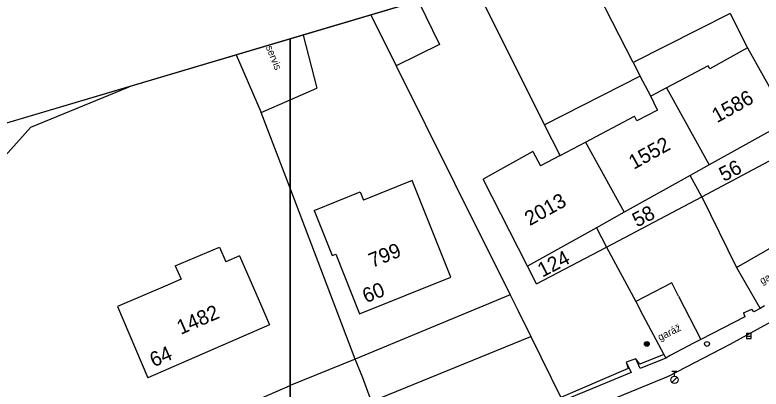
# Model space of a CAD drawing. Extents: x -493753 to -49290, y -1127285 to -112654.
# Drawn here: x -493153.3 to -493076.6, y -1126623.4 to -1126585 of the extents above; entities that cross this region are included whole.
import ezdxf

# ---------------------------------------------------------------- set-up
doc = ezdxf.new("R2010")
doc.units = 0
for name, color, linetype in [('Vrstva 1', 7, 'Continuous'), ('Vrstva 10', 7, 'Continuous'), ('Vrstva 11', 7, 'Continuous'), ('Vrstva 25', 7, 'Continuous'), ('Vrstva 27', 7, 'Continuous'), ('Vrstva 28', 7, 'Continuous'), ('Vrstva 41', 7, 'Continuous'), ('Vrstva 43', 7, 'Continuous'), ('Vrstva 44', 7, 'Continuous'), ('Vrstva 5', 7, 'Continuous'), ('Vrstva 6', 7, 'Continuous'), ('Vrstva 60', 7, 'Continuous'), ('Vrstva 7', 7, 'Continuous')]:
    doc.layers.add(name, color=color, linetype=linetype)

msp = doc.modelspace()

# ---------------------------------------------------------------- linework, layer by layer
at = {"layer": 'Vrstva 1'}
msp.add_line((-492950.39, -1126535.73), (-493753.129, -1126773.634), dxfattribs=at)
at = {"layer": 'Vrstva 10'}
for points in [[(-492988.04, -1126562.88), (-492992.16, -1126565.47), (-493011.41, -1126578.09), (-493021.56, -1126584.88), (-493034.18, -1126593.6), (-493036.84, -1126595.27), (-493043.29, -1126598.9), (-493063.32, -1126609.77), (-493079.84, -1126618.83)], [(-493079.84, -1126618.83), (-493086.18, -1126622.09), (-493112.94, -1126633.09)]]:
    msp.add_lwpolyline(points, dxfattribs=at)
at = {"layer": 'Vrstva 11'}
for p, q in [((-493078.02, -1126588.38), (-493073.84, -1126595.89)), ((-493086.34, -1126592.5), (-493081.95, -1126600.39)), ((-493094.68, -1126598.07), (-493090.68, -1126605.26)), ((-493112.46, -1126601.99), (-493117.47, -1126604)), ((-493108.49, -1126611.91), (-493112.46, -1126601.99)), ((-493079.15, -1126610.92), (-493073.57, -1126607.7)), ((-493136.79, -1126610.75), (-493136.2, -1126612.13)), ((-493117.87, -1126615.66), (-493108.49, -1126611.91)), ((-493136.2, -1126612.13), (-493137.84, -1126612.83)), ((-493137.84, -1126612.83), (-493142.73, -1126614.91)), ((-493142.73, -1126614.91), (-493139.61, -1126622.25)), ((-493127.93, -1126614.88), (-493127.1, -1126616.79)), ((-493127.1, -1126616.79), (-493139.61, -1126622.25)), ((-493144.94, -1126631.6), (-493125, -1126623.04))]:
    msp.add_line(p, q, dxfattribs=at)
for points in [[(-493089.76, -1126589.89), (-493095.477, -1126578.729)], [(-493079.81, -1126584.88), (-493089.76, -1126589.89)], [(-493079.81, -1126584.88), (-493078.02, -1126588.38)], [(-493078.02, -1126588.38), (-493081.9, -1126590.54)], [(-493114.12, -1126590.23), (-493108.1, -1126602.28)], [(-493089.76, -1126589.89), (-493089.04, -1126591.31)], [(-493089.04, -1126591.31), (-493098.86, -1126596.28)], [(-493087.97, -1126593.36), (-493089.04, -1126591.31)], [(-493074.11, -1126596.04), (-493081.95, -1126600.39)], [(-493081.95, -1126600.39), (-493083.92, -1126601.49)], [(-493083.92, -1126601.49), (-493090.68, -1126605.26)], [(-493082.73, -1126603.67), (-493083.92, -1126601.49)], [(-493108.1, -1126602.28), (-493102.39, -1126613.71), (-493101.6, -1126615.29)], [(-493082.73, -1126603.67), (-493079.15, -1126610.92)], [(-493090.68, -1126605.26), (-493093.53, -1126606.84)], [(-493093.53, -1126606.84), (-493100.61, -1126610.78)], [(-493093.53, -1126606.84), (-493092.52, -1126608.83)], [(-493092.52, -1126608.83), (-493089.5, -1126614.41)], [(-493085.79, -1126612.48), (-493089.5, -1126614.41)], [(-493085.12, -1126613.87), (-493085.79, -1126612.48)], [(-493102.39, -1126613.71), (-493118.33, -1126620.33)], [(-493089.5, -1126614.41), (-493088.78, -1126615.8)], [(-493116.83, -1126624.74), (-493116.64, -1126624.66), (-493100.27, -1126618.01)], [(-493118.33, -1126620.33), (-493125, -1126623.04)]]:
    msp.add_lwpolyline(points, dxfattribs=at)
at = {"layer": 'Vrstva 25'}
for radius in [0.25, 0.158, 0.05]:
    msp.add_circle((-493088.36, -1126618.76), radius, dxfattribs=at)
at = {"layer": 'Vrstva 27'}
msp.add_line((-493078.14, -1126617.95), (-493077.64, -1126617.95), dxfattribs=at)
msp.add_lwpolyline([(-493078.14, -1126618.2), (-493077.64, -1126618.2), (-493077.64, -1126617.7), (-493078.14, -1126617.7)], close=True, dxfattribs=at)
at = {"layer": 'Vrstva 28'}
for p, q in [((-493085.78, -1126621.54), (-493085.28, -1126621.54)), ((-493085.53, -1126622.065), (-493085.53, -1126621.54)), ((-493085.795, -1126622.705), (-493085.265, -1126622.175))]:
    msp.add_line(p, q, dxfattribs=at)
for centre, radius in [((-493082.18, -1126618.76), 0.25), ((-493085.53, -1126622.44), 0.375)]:
    msp.add_circle(centre, radius, dxfattribs=at)
at = {"layer": 'Vrstva 5'}
for p, q in [((-493116.714, -1126585.023), (-493114.12, -1126590.23)), ((-493123.674, -1126587.085), (-493122.24, -1126592.53)), ((-493109.64, -1126588.04), (-493114.12, -1126590.23)), ((-493130.545, -1126589.122), (-493127.97, -1126595.03)), ((-493081.9, -1126590.54), (-493082.07, -1126590.23)), ((-493125, -1126593.74), (-493122.24, -1126592.53)), ((-493087.26, -1126594.77), (-493087.97, -1126593.36)), ((-493127.97, -1126595.03), (-493125, -1126593.74)), ((-493087.26, -1126594.77), (-493089.38, -1126595.89)), ((-493089.38, -1126595.89), (-493089.63, -1126595.39)), ((-493082.73, -1126603.67), (-493073, -1126598.49)), ((-493100.08, -1126599.04), (-493105.16, -1126601.87)), ((-493100.08, -1126599.04), (-493099.28, -1126600.48)), ((-493097.28, -1126599.44), (-493099.28, -1126600.48)), ((-493122.54, -1126605.06), (-493117.81, -1126603.16)), ((-493117.81, -1126603.16), (-493117.47, -1126604)), ((-493122.54, -1126605.06), (-493120.68, -1126609.7)), ((-493136.79, -1126610.75), (-493132.26, -1126608.82)), ((-493132.26, -1126608.82), (-493131.61, -1126610.35)), ((-493120.68, -1126609.7), (-493120.32, -1126609.54)), ((-493120.32, -1126609.54), (-493117.87, -1126615.66)), ((-493130.18, -1126609.73), (-493131.61, -1126610.35)), ((-493130.18, -1126609.73), (-493127.93, -1126614.88)), ((-493079.15, -1126610.92), (-493076.72, -1126615.12)), ((-493085.12, -1126613.87), (-493082.81, -1126618.31)), ((-493076.27, -1126614.86), (-493076.72, -1126615.12))]:
    msp.add_line(p, q, dxfattribs=at)
for points in [[(-493111.835, -1126583.577), (-493111.77, -1126583.71), (-493109.64, -1126588.04)], [(-493082.07, -1126590.23), (-493086.34, -1126592.5), (-493087.97, -1126593.36)], [(-493097.28, -1126599.44), (-493094.68, -1126598.07), (-493089.63, -1126595.39)], [(-493099.68, -1126612.6), (-493100.61, -1126610.78), (-493105.16, -1126601.87)], [(-493099.68, -1126612.6), (-493092.52, -1126608.83), (-493082.73, -1126603.67)], [(-493088.78, -1126615.8), (-493086.62, -1126619.85), (-493086.43, -1126620.21)], [(-493082.81, -1126618.31), (-493083.56, -1126618.7)], [(-493085.96, -1126619.96), (-493086.43, -1126620.21)]]:
    msp.add_lwpolyline(points, dxfattribs=at)
at = {"layer": 'Vrstva 6'}
msp.add_lwpolyline([(-493083.56, -1126618.7), (-493085.96, -1126619.96)], dxfattribs=at)
at = {"layer": 'Vrstva 60'}
msp.add_line((-493125, -1126587.478), (-493750, -1126772.707), dxfattribs=at)
for points in [[(-492991.121, -1127000), (-492737.61, -1126868.64), (-492950.39, -1126535.73), (-493125, -1126587.478)], [(-493659.148, -1127000), (-493125, -1127000), (-493125, -1126587.478)], [(-493125, -1126587.478), (-493125, -1127000), (-492991.121, -1127000)]]:
    msp.add_lwpolyline(points, dxfattribs=at)
at = {"layer": 'Vrstva 7'}
for p, q in [((-493125, -1126602.78), (-493127.97, -1126595.03)), ((-493078.43, -1126615.58), (-493077.58, -1126615.18)), ((-493089.48, -1126620.29), (-493090.49, -1126620.64)), ((-493089.07, -1126620.83), (-493089.48, -1126620.29)), ((-493086.62, -1126619.85), (-493089.07, -1126620.83)), ((-493090.49, -1126620.64), (-493090.27, -1126621.28)), ((-493090.27, -1126621.28), (-493097.2, -1126624.27))]:
    msp.add_line(p, q, dxfattribs=at)
for points in [[(-493097.28, -1126599.44), (-493098.86, -1126596.28), (-493106.058, -1126581.865)], [(-493151.62, -1126596.53), (-493141.522, -1126592.375)], [(-493149.32, -1126643.08), (-493150.27, -1126640.82), (-493154.93, -1126633.96), (-493155.18, -1126633.59), (-493161.73, -1126622.08), (-493166.5, -1126613.22), (-493164.27, -1126610.59), (-493151.62, -1126596.53)], [(-493117.54, -1126622.23), (-493118.33, -1126620.33), (-493125, -1126602.78)], [(-493101.6, -1126615.29), (-493100.27, -1126618.01), (-493097.2, -1126624.27)], [(-493078.43, -1126615.58), (-493078.3, -1126615.98), (-493082.81, -1126618.31)], [(-493076.72, -1126615.12), (-493077.36, -1126615.47), (-493077.58, -1126615.18)], [(-493089.05, -1126621.28), (-493089.48, -1126620.29)], [(-493086.43, -1126620.21), (-493089.05, -1126621.28)], [(-493090.49, -1126620.64), (-493089.97, -1126621.68)], [(-493089.97, -1126621.68), (-493094, -1126623.37), (-493107, -1126628.68), (-493107.54, -1126627.54)], [(-493115.62, -1126627.46), (-493116.64, -1126624.66), (-493117.54, -1126622.23)]]:
    msp.add_lwpolyline(points, dxfattribs=at)

# ---------------------------------------------------------------- texts
at = {"layer": 'Vrstva 41'}
for s, rotation, p in [('servis', 291.96595, (-493127.507, -1126588.309)), ('garáž', 27.02003, (-493076.54, -1126612.668)), ('garáž', 26.5723, (-493087.015, -1126618.468))]:
    msp.add_text(s, height=0.75, rotation=rotation, dxfattribs=at).set_placement(p)
at = {"layer": 'Vrstva 43'}
for s, rotation, p in [('1586', 29.09482, (-493081.155, -1126596.128)), ('1552', 29.09597, (-493089.705, -1126600.915)), ('2013', 29.09597, (-493100.39, -1126606.692)), ('799', 21.80036, (-493116.569, -1126610.975)), ('1482', 23.5717, (-493136.227, -1126617.842))]:
    msp.add_text(s, height=1.5, rotation=rotation, dxfattribs=at).set_placement(p)
at = {"layer": 'Vrstva 44'}
for s, rotation, p in [('56', 27.36615, (-493080.455, -1126602.155)), ('58', 27.56559, (-493089.363, -1126606.834)), ('124', 27.54838, (-493099.091, -1126611.967)), ('60', 21.80036, (-493117.205, -1126614.596)), ('64', 23.5717, (-493139.008, -1126621.168))]:
    msp.add_text(s, height=1.5, rotation=rotation, dxfattribs=at).set_placement(p)

doc.saveas('drawing.dxf')
